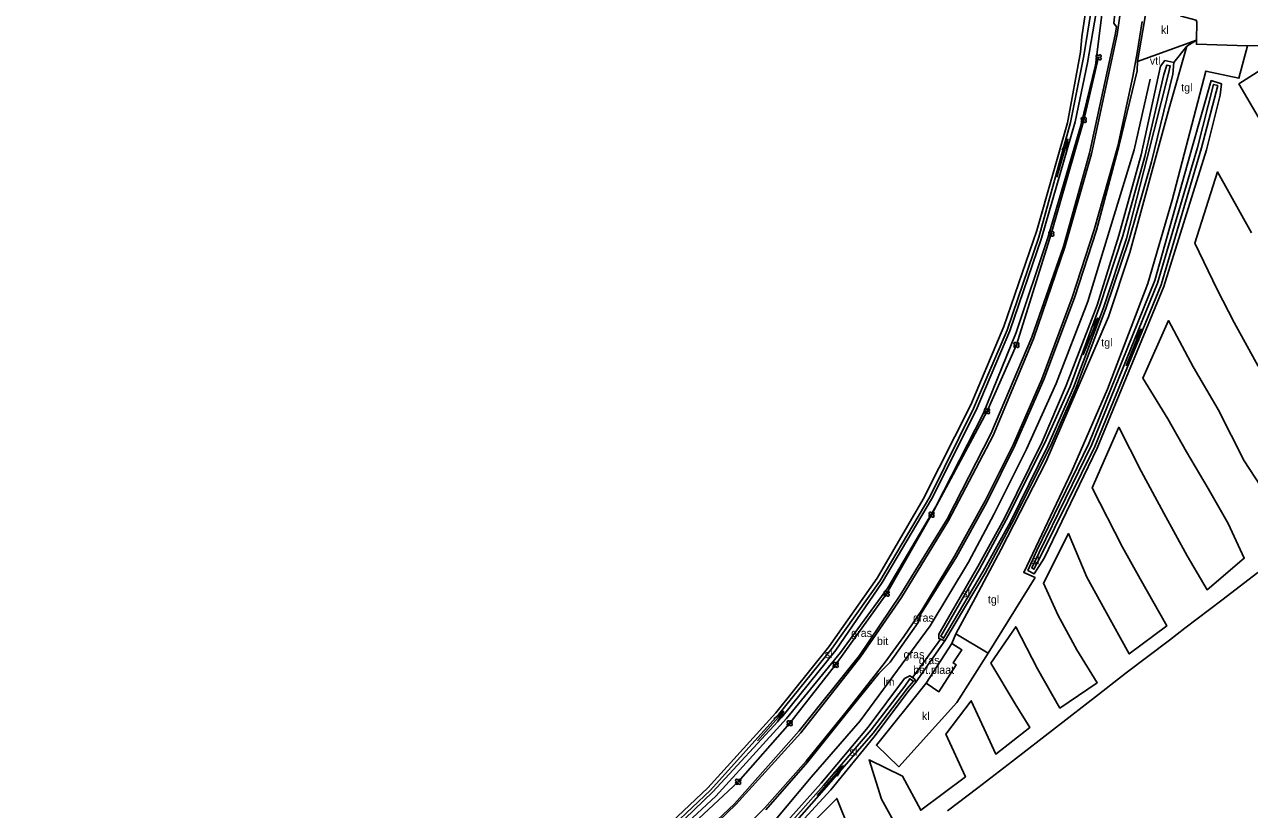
# Model space of a CAD drawing. Extents: x 154825 to 158680, y 370717 to 378075.
# Drawn here: x 155339.8 to 155492.9, y 377103.7 to 377201.9 of the extents above; entities that cross this region are included whole.
import ezdxf

# ---------------------------------------------------------------- set-up
doc = ezdxf.new("R2010")
doc.units = 0
for name, color, linetype in [('bitumenverharding(vs)', 7, 'Continuous'), ('boom', 7, 'Continuous'), ('breuklijn', 7, 'Continuous'), ('cultuurscheiding', 7, 'Continuous'), ('deelstreep(1-3)', 7, 'Continuous'), ('duiker lijn', 7, 'Continuous'), ('grazige vegetatie(vs)', 7, 'Continuous'), ('hoogteverschillijn', 7, 'Continuous'), ('insteek sloot', 7, 'Continuous'), ('klinkerverharding(vs)', 7, 'Continuous'), ('maaiveldlijn algemeen - gesloten verharding', 7, 'Continuous'), ('maaiveldlijn algemeen - open verharding', 7, 'Continuous'), ('maaiveldlijn algemeen - tegelverharding', 7, 'Continuous'), ('maaiveldlijn algemeen - verharding algemeen', 7, 'Continuous'), ('Sloot bodem', 7, 'Continuous'), ('sloot(vs)', 7, 'Continuous'), ('stroomrichting  watergangen', 7, 'Continuous'), ('tegelverh(vs)', 7, 'Continuous'), ('verklikker transportleiding', 7, 'Continuous'), ('verlichtingsobject', 7, 'Continuous'), ('vlak_Grasland', 7, 'Continuous'), ('vlak_Grazige_vegetatie', 7, 'Continuous')]:
    doc.layers.add(name, color=color, linetype=linetype)

msp = doc.modelspace()

# ---------------------------------------------------------------- linework, layer by layer
at = {"layer": 'boom'}
msp.add_lwpolyline([(155377.6, 377064.8), (155392.65, 377076.37), (155407.83, 377088.17), (155414.78, 377093.98), (155429, 377107.21), (155435.44, 377114.54), (155441.18, 377121.83), (155447.55, 377130.72), (155453.16, 377140.59), (155460.09, 377153.53), (155463.77, 377161.8), (155468.12, 377175.7), (155472.18, 377189.91), (155474.03, 377197.76)], dxfattribs=at)
for centre in [(155474.03, 377197.76), (155472.18, 377189.91), (155468.12, 377175.7), (155463.77, 377161.8), (155460.09, 377153.53), (155453.16, 377140.59), (155447.55, 377130.72), (155441.18, 377121.83), (155435.44, 377114.54), (155429, 377107.21)]:
    msp.add_circle(centre, 0.006, dxfattribs=at)
for centre, start, end in [((155473.87, 377197.91), 357.075, 272.925), ((155473.87, 377197.6), 87.075, 2.925), ((155474.19, 377197.91), 267.075, 182.925), ((155474.19, 377197.6), 177.075, 92.925), ((155472.02, 377190.06), 357.075, 272.925), ((155472.02, 377189.75), 87.075, 2.925), ((155472.34, 377190.06), 267.075, 182.925), ((155472.34, 377189.75), 177.075, 92.925), ((155467.96, 377175.85), 357.075, 272.925), ((155467.96, 377175.54), 87.075, 2.925), ((155468.28, 377175.85), 267.075, 182.925), ((155468.28, 377175.54), 177.075, 92.925), ((155463.61, 377161.95), 357.075, 272.925), ((155463.93, 377161.95), 267.075, 182.925), ((155463.61, 377161.64), 87.075, 2.925), ((155463.93, 377161.64), 177.075, 92.925), ((155459.93, 377153.69), 357.075, 272.925), ((155459.93, 377153.37), 87.075, 2.925), ((155460.25, 377153.69), 267.075, 182.925), ((155460.25, 377153.37), 177.075, 92.925), ((155453, 377140.75), 357.075, 272.925), ((155453, 377140.43), 87.075, 2.925), ((155453.32, 377140.75), 267.075, 182.925), ((155453.32, 377140.43), 177.075, 92.925), ((155447.39, 377130.88), 357.075, 272.925), ((155447.39, 377130.57), 87.075, 2.925), ((155447.71, 377130.88), 267.075, 182.925), ((155447.71, 377130.57), 177.075, 92.925), ((155441.02, 377121.99), 357.075, 272.925), ((155441.34, 377121.99), 267.075, 182.925), ((155441.02, 377121.67), 87.075, 2.925), ((155441.34, 377121.67), 177.075, 92.925), ((155435.28, 377114.69), 357.075, 272.925), ((155435.28, 377114.38), 87.075, 2.925), ((155435.6, 377114.69), 267.075, 182.925), ((155435.6, 377114.38), 177.075, 92.925), ((155428.84, 377107.37), 357.075, 272.925), ((155428.84, 377107.05), 87.075, 2.925), ((155429.16, 377107.37), 267.075, 182.925), ((155429.16, 377107.05), 177.075, 92.925)]:
    msp.add_arc(centre, 0.158, start, end, dxfattribs=at)
at = {"layer": 'breuklijn'}
msp.add_lwpolyline([(155480.47, 377195.04), (155478.46, 377186.17), (155475.34, 377175.98), (155472.67, 377167.23), (155468.75, 377156.97), (155465.03, 377148.79), (155460.98, 377140.68), (155457.76, 377134.65), (155452.98, 377126.7), (155444.26, 377114.84), (155438.11, 377107.79), (155433.61, 377102.43), (155431.21, 377099.59), (155422.86, 377092.13), (155416.2, 377086.51), (155409.89, 377081.45), (155392.17, 377067.93), (155375.15, 377054.71), (155357.38, 377041.3), (155344.45, 377031.01)], dxfattribs=at)
at = {"layer": 'cultuurscheiding'}
for points in [[(155483.45, 377197.09), (155485.06, 377199.15), (155486.26, 377199.9)], [(155451.19, 377119.66), (155454.82, 377124.81)]]:
    msp.add_lwpolyline(points, dxfattribs=at)
at = {"layer": 'deelstreep(1-3)'}
for points in [[(155477.46, 377208.51), (155476.34, 377200.59), (155473.15, 377185.68), (155469.83, 377174.01), (155465.88, 377162.56), (155460.84, 377150.5), (155455.27, 377139.85), (155449.42, 377130.25), (155444.28, 377122.85), (155436.81, 377113.34), (155428.71, 377104.37), (155419.95, 377095.96), (155408.26, 377086.23), (155394.72, 377075.74), (155378.7, 377063.34), (155369.81, 377056.5), (155360.13, 377049.15), (155340.07, 377033.79)], [(155479.46, 377202.23), (155478.84, 377198.3), (155478.31, 377195.35), (155476.43, 377186.66), (155473.48, 377176.18), (155470.72, 377167.75), (155466.95, 377157.54), (155463.39, 377149.41), (155459.86, 377142.32), (155456.04, 377135.39), (155451.93, 377128.65), (155449.71, 377125.39), (155447.35, 377122.15), (155442.51, 377115.96), (155437.51, 377109.79), (155432.27, 377103.93), (155429.5, 377101.08)]]:
    msp.add_lwpolyline(points, dxfattribs=at)
at = {"layer": 'duiker lijn'}
msp.add_lwpolyline([(155454.33, 377125.07), (155450.81, 377120.28)], dxfattribs=at)
at = {"layer": 'hoogteverschillijn'}
for points in [[(155496.66, 377185.7), (155491.56, 377194.43), (155497.5, 377198.21)], [(155493.98, 377159.17), (155490.97, 377164.59), (155488.85, 377168.72), (155486.04, 377174.53), (155488.87, 377183.43), (155493.12, 377175.82)], [(155448.88, 377101.5), (155446.91, 377105.05), (155445.36, 377109.94), (155449.54, 377107.92), (155451.82, 377103.65), (155457.4, 377107.84), (155454.93, 377113.18), (155458.11, 377117.34), (155459.98, 377113.31), (155461.18, 377110.67), (155465.45, 377114), (155463.59, 377116.96), (155460.58, 377122.02), (155463.67, 377126.59), (155466.39, 377121.32), (155469.2, 377116.43), (155473.86, 377119.6), (155471.33, 377123.69), (155469, 377127.99), (155467.14, 377132.05), (155470.25, 377138.23), (155472.58, 377132.78), (155474.83, 377128.72), (155477.87, 377123.2), (155482.54, 377126.69), (155479.24, 377132.59), (155477.03, 377136.55), (155473.22, 377143.94), (155476.54, 377151.53), (155479.35, 377146.03), (155482.2, 377140.8), (155485.11, 377135.47), (155487.59, 377131.21), (155492.22, 377135.14), (155490.22, 377139.49), (155487.7, 377143.85), (155485, 377148.45), (155482.66, 377152.56), (155479.56, 377157.64), (155482.78, 377164.86), (155485.83, 377159.05), (155488.96, 377153.72), (155492.23, 377147.32), (155494.98, 377143.1)], [(155493.93, 377133.38), (155489.44, 377129.9), (155484.81, 377126.41), (155482.88, 377124.91), (155477.49, 377120.81), (155474.01, 377118.11), (155468.66, 377113.97), (155463.27, 377109.79), (155458.96, 377106.47), (155455.16, 377103.6)], [(155437.22, 377101.02), (155441.31, 377105.14), (155442.97, 377101.08)]]:
    msp.add_lwpolyline(points, dxfattribs=at)
at = {"layer": 'insteek sloot'}
for points in [[(155472.64, 377205.08), (155471.93, 377200.33), (155471.77, 377198.38), (155470.16, 377189.55), (155466.32, 377176.1), (155462.21, 377164.09), (155458.05, 377154.34), (155452.13, 377142.54), (155446.35, 377132.68), (155440.34, 377124.07), (155433.72, 377115.83), (155425.19, 377106.44), (155416.09, 377097.84), (155407.73, 377090.63), (155394.02, 377079.77), (155376.71, 377066.78), (155374.71, 377065.3), (155373.78, 377064.43), (155374.04, 377063.68)], [(155374.04, 377063.68), (155375.17, 377063.74), (155378.18, 377065.84), (155395.04, 377078.89), (155408.95, 377089.66), (155417.46, 377097.31), (155426.22, 377105.43), (155435.03, 377115.13), (155441.78, 377123.39), (155447.71, 377131.47), (155453.69, 377141.6), (155459.6, 377153.2), (155463.75, 377163.37), (155467.68, 377175.21), (155471.81, 377189.23), (155473.63, 377196.77), (155474.63, 377204.73)], [(155483.45, 377197.09), (155482.32, 377197.34), (155481.78, 377196.65), (155479.36, 377185.55), (155476.55, 377175.5), (155473.84, 377166.77), (155469.99, 377156.74), (155467, 377149.69), (155462.24, 377140.08), (155458.93, 377134.1), (155454.08, 377125.67), (155454.05, 377125.11), (155454.82, 377124.81)], [(155454.82, 377124.81), (155459.87, 377133.29), (155463.2, 377139.52), (155468.01, 377149.14), (155471.15, 377156.3), (155474.94, 377166.38), (155477.87, 377174.99), (155480.63, 377184.68), (155483.29, 377195.65), (155483.45, 377197.09)], [(155467.21, 377135.16), (155465.97, 377133.19), (155465.2, 377133.63), (155466.3, 377136.12), (155472.8, 377149.47), (155481.05, 377169.87), (155485.76, 377186.63), (155488.1, 377194.85), (155489.37, 377194.45), (155489.2, 377193.02), (155487.51, 377186.17), (155482.19, 377169.11), (155473.84, 377148.92), (155467.21, 377135.16)], [(155451.19, 377119.66), (155451.03, 377120.07), (155450.43, 377120.47), (155449.8, 377120.13), (155445.23, 377114.02), (155439.36, 377107.03), (155434.48, 377101.6), (155425.86, 377093.27), (155416.78, 377085.33), (155406.36, 377077.1), (155384.28, 377060.25), (155363.68, 377044.5), (155346.21, 377031.12), (155346.58, 377029.55), (155349.25, 377025.06)], [(155350.86, 377025.31), (155348.34, 377029.45), (155347.79, 377030.21), (155347.94, 377030.69), (155364.79, 377043.53), (155385.24, 377059.21), (155407.03, 377075.78), (155417.4, 377084.2), (155426.71, 377092.26), (155435.35, 377100.49), (155440.56, 377106.22), (155445.97, 377112.78), (155450.37, 377118.66), (155451.19, 377119.66)]]:
    msp.add_lwpolyline(points, dxfattribs=at)
at = {"layer": 'maaiveldlijn algemeen - gesloten verharding'}
for points in [[(155478.9, 377197.23), (155479.75, 377202.33), (155480.35, 377206.28)], [(155339.84, 377033.84), (155360, 377049.28), (155369.93, 377056.87), (155370.58, 377057.63), (155376.54, 377062.35), (155377.67, 377062.8), (155394.51, 377075.81), (155408.3, 377086.49), (155419.93, 377096.32), (155428.54, 377104.47), (155436.64, 377113.59), (155444.15, 377123.01), (155449.26, 377130.55), (155455.11, 377140.02), (155460.57, 377150.71), (155465.67, 377162.76), (155469.64, 377174.1), (155472.88, 377185.78), (155476.1, 377200.56), (155476.25, 377201.54), (155475.94, 377202.03), (155476.13, 377203.97)], [(155478.9, 377197.23), (155478.84, 377196.08), (155476.61, 377186.77), (155473.78, 377176.14), (155471.04, 377167.69), (155467.18, 377157.48), (155463.6, 377149.32), (155460.05, 377142.16), (155456.29, 377135.31), (155451.77, 377128.11), (155451.48, 377127.11), (155447.98, 377122.15), (155446.57, 377120.75), (155442.5, 377115.71), (155437.65, 377109.68), (155432.44, 377103.7)]]:
    msp.add_lwpolyline(points, dxfattribs=at)
at = {"layer": 'maaiveldlijn algemeen - open verharding'}
for points in [[(155486.26, 377199.9), (155486.29, 377202.16), (155486.22, 377202.39), (155484.34, 377202.89), (155480.65, 377206.2), (155480.35, 377206.28)], [(155478.9, 377197.23), (155486.26, 377199.9)], [(155456.19, 377125.69), (155455.69, 377124.5)], [(155460.25, 377123.27), (155456.19, 377125.69)], [(155452.47, 377119.54), (155455.69, 377124.5)], [(155455.69, 377124.5), (155456.93, 377123.72), (155455.86, 377122.06), (155456.22, 377121.84), (155454.09, 377118.46), (155452.47, 377119.54)], [(155452.47, 377119.54), (155446.27, 377111.78), (155449.07, 377109.1), (155456.32, 377117.11), (155460.25, 377123.27)]]:
    msp.add_lwpolyline(points, dxfattribs=at)
at = {"layer": 'maaiveldlijn algemeen - tegelverharding'}
for points in [[(155456.19, 377125.69), (155458.64, 377130.25), (155461.86, 377136.27), (155467.44, 377147.15), (155475.25, 377165.31), (155477.95, 377173.35), (155482.86, 377191.41), (155485.06, 377199.15)], [(155492.65, 377199.2), (155491.57, 377195.13), (155487.44, 377196.02), (155483.24, 377179.89), (155480.19, 377169.47), (155475.15, 377156.27), (155470.64, 377145.93), (155464.68, 377133.38), (155466.1, 377132.74), (155460.25, 377123.27)]]:
    msp.add_lwpolyline(points, dxfattribs=at)
at = {"layer": 'maaiveldlijn algemeen - verharding algemeen'}
for points in [[(155569.08, 377250.67), (155568.93, 377241.99), (155568.69, 377220.11), (155568.63, 377214.6), (155565.36, 377207.56), (155561.07, 377200.21), (155557.04, 377199.73), (155544.17, 377199.08), (155529.63, 377198.36), (155521.9, 377197.83), (155516.41, 377198.85), (155513.7, 377199.97), (155506.37, 377199.52), (155498.14, 377199.22), (155492.65, 377199.2)], [(155492.65, 377199.2), (155486.26, 377199.38), (155486.26, 377199.9)]]:
    msp.add_lwpolyline(points, dxfattribs=at)
at = {"layer": 'Sloot bodem'}
for points in [[(155374.86, 377063.85), (155374.2, 377064.2), (155378.11, 377067.29), (155394.41, 377079.51), (155408.08, 377090.35), (155416.37, 377097.51), (155425.54, 377106.16), (155434.08, 377115.65), (155440.74, 377123.92), (155446.72, 377132.29), (155452.93, 377142.81), (155458.42, 377153.86), (155462.61, 377163.64), (155466.57, 377175.28), (155470.53, 377189.6), (155472.19, 377197.95), (155473.32, 377204.93)], [(155473.97, 377204.79), (155472.63, 377197.06), (155471.09, 377189.67), (155466.88, 377175.16), (155462.93, 377163.55), (155458.74, 377153.64), (155453.14, 377142.52), (155447.01, 377132.11), (155441.19, 377123.68), (155434.47, 377115.31), (155425.85, 377105.95), (155416.46, 377096.92), (155408.35, 377090.04), (155394.74, 377079.18), (155378.1, 377066.63), (155374.86, 377063.85)], [(155482.18, 377195.61), (155482.57, 377196.79), (155482.99, 377196.68), (155482.76, 377195.71), (155480.11, 377185.17), (155477.51, 377175.11), (155474.63, 377166.44), (155470.88, 377156.47), (155467.7, 377149.18), (155463.01, 377139.71), (155459.62, 377133.54), (155454.66, 377125.15), (155454.33, 377125.41), (155459.15, 377133.77), (155462.5, 377139.93), (155467.29, 377149.48), (155470.49, 377156.61), (155474.18, 377166.68), (155477.06, 377175.44), (155479.81, 377185.37), (155482.18, 377195.61)], [(155466.62, 377135.85), (155465.67, 377133.94), (155465.94, 377133.77), (155466.86, 377135.52), (155473.55, 377149.11), (155481.86, 377169.3), (155486.89, 377186.43), (155488.91, 377194.23), (155488.4, 377194.36), (155486.37, 377186.46), (155481.39, 377169.54), (155473.18, 377149.37), (155466.62, 377135.85)], [(155434.86, 377101.32), (155439.68, 377106.75), (155445.6, 377113.71), (155449.83, 377119.18), (155450.44, 377120.08), (155450.91, 377119.79), (155450.17, 377118.93), (155445.86, 377113.27), (155440.01, 377106.55), (155435.14, 377101.02)]]:
    msp.add_lwpolyline(points, dxfattribs=at)
at = {"layer": 'stroomrichting  watergangen'}
for p, q in [((155468.83, 377182.76), (155470.18, 377187.57)), ((155470.16, 377187.56), (155469.48, 377186.14)), ((155470.18, 377187.57), (155470.02, 377186)), ((155472.11, 377160.57), (155473.97, 377165.2)), ((155473.95, 377165.2), (155473.12, 377163.85)), ((155473.97, 377165.2), (155473.65, 377163.66)), ((155477.49, 377159.19), (155479.35, 377163.83)), ((155479.33, 377163.82), (155478.5, 377162.48)), ((155479.35, 377163.83), (155479.03, 377162.28)), ((155431.42, 377112.32), (155434.72, 377116.06)), ((155434.7, 377116.06), (155433.47, 377115.07)), ((155434.72, 377116.06), (155433.9, 377114.71)), ((155438.87, 377105.52), (155442.18, 377109.26)), ((155442.16, 377109.26), (155440.92, 377108.27)), ((155442.18, 377109.26), (155441.35, 377107.91))]:
    msp.add_line(p, q, dxfattribs=at)
at = {"layer": 'vlak_Grasland'}
for points in [[(155435.35, 377100.49), (155440.56, 377106.22), (155445.97, 377112.78), (155450.37, 377118.66), (155451.19, 377119.66), (155454.82, 377124.81), (155459.87, 377133.29), (155463.2, 377139.52), (155468.01, 377149.14), (155471.15, 377156.3), (155474.94, 377166.38), (155477.87, 377174.99), (155480.63, 377184.68), (155483.29, 377195.65), (155483.45, 377197.09), (155485.06, 377199.15), (155482.86, 377191.41), (155477.95, 377173.35), (155475.25, 377165.31), (155467.44, 377147.15), (155461.86, 377136.27), (155458.64, 377130.25), (155456.19, 377125.69), (155455.69, 377124.5), (155452.47, 377119.54), (155446.27, 377111.78), (155449.07, 377109.1), (155456.32, 377117.11), (155460.25, 377123.27), (155466.1, 377132.74), (155464.68, 377133.38), (155470.64, 377145.93), (155475.15, 377156.27), (155480.19, 377169.47), (155483.24, 377179.89), (155487.44, 377196.02), (155491.57, 377195.13), (155492.65, 377199.2), (155498.14, 377199.22)], [(155493.93, 377133.38), (155489.44, 377129.9), (155484.81, 377126.41), (155482.88, 377124.91), (155477.49, 377120.81), (155474.01, 377118.11), (155468.66, 377113.97), (155463.27, 377109.79), (155458.96, 377106.47), (155455.16, 377103.6)]]:
    msp.add_lwpolyline(points, dxfattribs=at)
msp.add_lwpolyline([(155465.2, 377133.63), (155465.97, 377133.19), (155467.21, 377135.16), (155473.84, 377148.92), (155482.19, 377169.11), (155487.51, 377186.17), (155489.2, 377193.02), (155489.37, 377194.45), (155488.1, 377194.85), (155485.76, 377186.63), (155481.05, 377169.87), (155472.8, 377149.47), (155466.3, 377136.12)], close=True, dxfattribs=at)
at = {"layer": 'vlak_Grazige_vegetatie'}
for points in [[(155416.09, 377097.84), (155425.19, 377106.44), (155433.72, 377115.83), (155440.34, 377124.07), (155446.35, 377132.68), (155452.13, 377142.54), (155458.05, 377154.34), (155462.21, 377164.09), (155466.32, 377176.1), (155470.16, 377189.55), (155471.77, 377198.38), (155471.93, 377200.33), (155472.64, 377205.08)], [(155473.32, 377204.93), (155472.19, 377197.95), (155470.53, 377189.6), (155466.57, 377175.28), (155462.61, 377163.64), (155458.42, 377153.86), (155452.93, 377142.81), (155446.72, 377132.29), (155440.74, 377123.92), (155434.08, 377115.65), (155425.54, 377106.16), (155416.37, 377097.51)], [(155416.46, 377096.92), (155425.85, 377105.95), (155434.47, 377115.31), (155441.19, 377123.68), (155447.01, 377132.11), (155453.14, 377142.52), (155458.74, 377153.64), (155462.93, 377163.55), (155466.88, 377175.16), (155471.09, 377189.67), (155472.63, 377197.06), (155473.97, 377204.79)], [(155417.46, 377097.31), (155426.22, 377105.43), (155435.03, 377115.13), (155441.78, 377123.39), (155447.71, 377131.47), (155453.69, 377141.6), (155459.6, 377153.2), (155463.75, 377163.37), (155467.68, 377175.21), (155471.81, 377189.23), (155473.63, 377196.77), (155474.63, 377204.73)], [(155474.63, 377204.73), (155473.63, 377196.77), (155471.81, 377189.23), (155467.68, 377175.21), (155463.75, 377163.37), (155459.6, 377153.2), (155453.69, 377141.6), (155447.71, 377131.47), (155441.78, 377123.39), (155435.03, 377115.13), (155426.22, 377105.43), (155417.46, 377097.31)], [(155475.94, 377202.03), (155476.25, 377201.54), (155476.1, 377200.56), (155472.88, 377185.78), (155469.64, 377174.1), (155465.67, 377162.76), (155460.57, 377150.71), (155455.11, 377140.02), (155449.26, 377130.55), (155444.15, 377123.01), (155436.64, 377113.59), (155428.54, 377104.47), (155419.93, 377096.32)], [(155432.44, 377103.7), (155437.65, 377109.68), (155442.5, 377115.71), (155446.57, 377120.75), (155447.98, 377122.15), (155451.48, 377127.11), (155451.77, 377128.11), (155456.29, 377135.31), (155460.05, 377142.16), (155463.6, 377149.32), (155467.18, 377157.48), (155471.04, 377167.69), (155473.78, 377176.14), (155476.61, 377186.77), (155478.84, 377196.08), (155478.9, 377197.23), (155486.26, 377199.9), (155485.06, 377199.15), (155483.45, 377197.09), (155482.32, 377197.34), (155481.78, 377196.65), (155479.36, 377185.55), (155476.55, 377175.5), (155473.84, 377166.77), (155469.99, 377156.74), (155467, 377149.69), (155462.24, 377140.08), (155458.93, 377134.1), (155454.08, 377125.67), (155454.05, 377125.11), (155454.82, 377124.81), (155451.19, 377119.66), (155451.03, 377120.07), (155450.43, 377120.47), (155449.8, 377120.13), (155445.23, 377114.02), (155439.36, 377107.03), (155434.48, 377101.6)], [(155434.48, 377101.6), (155439.36, 377107.03), (155445.23, 377114.02), (155449.8, 377120.13), (155450.43, 377120.47), (155451.03, 377120.07), (155451.19, 377119.66), (155450.37, 377118.66), (155445.97, 377112.78), (155440.56, 377106.22), (155435.35, 377100.49)], [(155435.14, 377101.02), (155440.01, 377106.55), (155445.86, 377113.27), (155450.17, 377118.93), (155450.91, 377119.79), (155450.44, 377120.08), (155449.83, 377119.18), (155445.6, 377113.71), (155439.68, 377106.75), (155434.86, 377101.32)]]:
    msp.add_lwpolyline(points, dxfattribs=at)
for points in [[(155483.45, 377197.09), (155483.29, 377195.65), (155480.63, 377184.68), (155477.87, 377174.99), (155474.94, 377166.38), (155471.15, 377156.3), (155468.01, 377149.14), (155463.2, 377139.52), (155459.87, 377133.29), (155454.82, 377124.81), (155454.05, 377125.11), (155454.08, 377125.67), (155458.93, 377134.1), (155462.24, 377140.08), (155467, 377149.69), (155469.99, 377156.74), (155473.84, 377166.77), (155476.55, 377175.5), (155479.36, 377185.55), (155481.78, 377196.65), (155482.32, 377197.34)], [(155454.33, 377125.41), (155454.66, 377125.15), (155459.62, 377133.54), (155463.01, 377139.71), (155467.7, 377149.18), (155470.88, 377156.47), (155474.63, 377166.44), (155477.51, 377175.11), (155480.11, 377185.17), (155482.76, 377195.71), (155482.99, 377196.68), (155482.57, 377196.79), (155482.18, 377195.61), (155479.81, 377185.37), (155477.06, 377175.44), (155474.18, 377166.68), (155470.49, 377156.61), (155467.29, 377149.48), (155462.5, 377139.93), (155459.15, 377133.77)], [(155489.37, 377194.45), (155489.2, 377193.02), (155487.51, 377186.17), (155482.19, 377169.11), (155473.84, 377148.92), (155467.21, 377135.16), (155465.97, 377133.19), (155465.2, 377133.63), (155466.3, 377136.12), (155472.8, 377149.47), (155481.05, 377169.87), (155485.76, 377186.63), (155488.1, 377194.85)], [(155465.67, 377133.94), (155465.94, 377133.77), (155466.86, 377135.52), (155473.55, 377149.11), (155481.86, 377169.3), (155486.89, 377186.43), (155488.91, 377194.23), (155488.4, 377194.36), (155486.37, 377186.46), (155481.39, 377169.54), (155473.18, 377149.37), (155466.62, 377135.85)]]:
    msp.add_lwpolyline(points, close=True, dxfattribs=at)

# ---------------------------------------------------------------- texts
at = {"layer": 'bitumenverharding(vs)'}
msp.add_text('bit', height=1, dxfattribs=at).set_placement((155446.34, 377124.3))
at = {"layer": 'grazige vegetatie(vs)'}
for p in [(155450.85, 377127.22), (155443.12, 377125.31), (155449.66, 377122.64), (155451.56, 377121.92)]:
    msp.add_text('gras', height=1, dxfattribs=at).set_placement(p)
at = {"layer": 'klinkerverharding(vs)'}
for p in [(155481.82, 377200.68), (155451.95, 377114.94)]:
    msp.add_text('kl', height=1, dxfattribs=at).set_placement(p)
at = {"layer": 'sloot(vs)'}
for p in [(155465.65, 377134.39), (155457, 377130.28), (155439.82, 377122.67), (155442.91, 377110.48)]:
    msp.add_text('sl', height=1, dxfattribs=at).set_placement(p)
at = {"layer": 'tegelverh(vs)'}
for s, p in [('tgl', (155484.35, 377193.49)), ('tgl', (155474.36, 377161.62)), ('tgl', (155460.2, 377129.51)), ('bet.plaat', (155450.86, 377120.7))]:
    msp.add_text(s, height=1, dxfattribs=at).set_placement(p)
at = {"layer": 'verklikker transportleiding'}
msp.add_text('vtl', height=1, dxfattribs=at).set_placement((155480.43, 377196.83))
at = {"layer": 'verlichtingsobject'}
msp.add_text('lm', height=1, dxfattribs=at).set_placement((155447.12, 377119.21))

doc.saveas('drawing.dxf')
